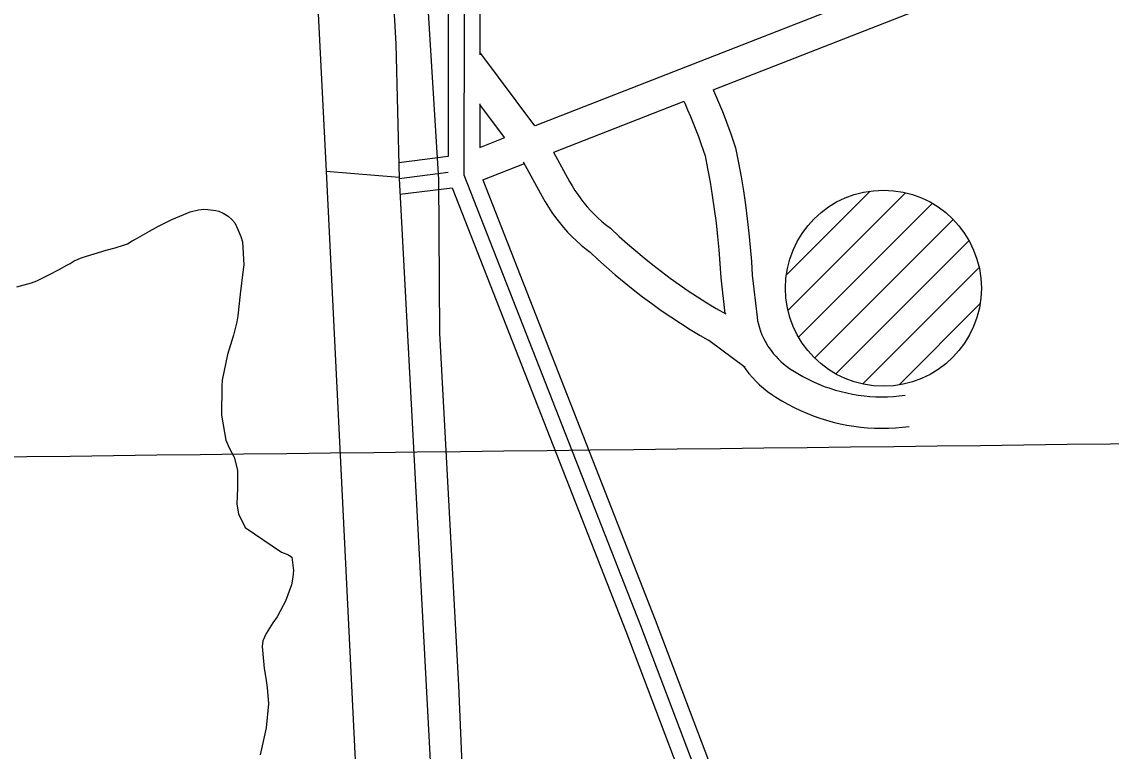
# Model space of a CAD drawing. Extents: x 3694830 to 3732949, y 415201 to 440970.
# Drawn here: x 3709783 to 3710822, y 432583 to 433278 of the extents above; entities that cross this region are included whole.
import ezdxf

# ---------------------------------------------------------------- set-up
doc = ezdxf.new("R2010")
doc.units = 0
for name, color, linetype in [('V-DOMW-TANK', 7, 'Continuous'), ('V-GRID-MAJR', 7, 'Continuous'), ('V-ROAD-CNTR', 7, 'Continuous'), ('V-SITE-OTLN', 7, 'Continuous'), ('V-SITE-VEGE', 7, 'Continuous')]:
    doc.layers.add(name, color=color, linetype=linetype)

msp = doc.modelspace()

# ---------------------------------------------------------------- linework, layer by layer
at = {"layer": 'V-DOMW-TANK'}
for p, q in [((3710512.102, 433036.816), (3710591.761, 433116.47500000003)), ((3710513.469, 433002.82800000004), (3710625.63, 433114.989)), ((3710523.474, 432977.477), (3710650.994, 433104.99700000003)), ((3710538.917, 432957.565), (3710670.894, 433089.542)), ((3710559.208, 432942.5), (3710685.9990000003, 433069.292)), ((3710584.914, 432932.851), (3710695.636, 433043.57300000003)), ((3710619.447, 432932.029), (3710696.6240000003, 433009.205))]:
    msp.add_line(p, q, dxfattribs=at)
msp.add_circle((3710604.461, 433024.083), 93.4813565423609, dxfattribs=at)
at = {"layer": 'V-GRID-MAJR'}
msp.add_spline([(3698914.333, 432737.11), (3704206.2600000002, 432798.304), (3709498.1780000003, 432860.268), (3714790.0870000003, 432923.001), (3720081.987, 432986.504), (3725373.878, 433050.776), (3730665.759, 433115.819), (3730665.7600000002, 433115.819)], degree=3, dxfattribs=at)
at = {"layer": 'V-ROAD-CNTR'}
for p, q in [((3710272.1719296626, 433178.9479054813), (3710219.502342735, 433249.01703754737)), ((3710243.163852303, 433167.610386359), (3710219.474379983, 433199.1257420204)), ((3710261.8936777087, 433142.6931108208), (3710261.8785200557, 433142.7132758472)), ((3710437.890963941, 432974.4549016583), (3710472.7559639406, 432948.9599016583))]:
    msp.add_line(p, q, dxfattribs=at)
for points in [[(3709560.3928402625, 435981.56701100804), (3709689.7195816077, 435640.7156927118), (3709877.3282063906, 435146.47168120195), (3709960.210040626, 434909.88415437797), (3709989.325982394, 434825.4673232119), (3710031.709897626, 434626.514721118), (3710057.778845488, 434382.29520955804), (3710090.5837798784, 434029.325915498), (3710117.6317257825, 433640.602692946), (3710139.5426819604, 433257.019460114), (3710142.558675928, 433128.73271668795)], [(3709490.624979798, 435957.7360586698), (3709713.647533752, 435404.9851641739), (3709871.892217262, 435012.29694955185), (3709918.339124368, 434874.5372250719), (3709959.339042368, 434736.6065009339), (3709981.5459979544, 434624.8517244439), (3709998.2299645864, 434495.552983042), (3710019.429922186, 434195.6325828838), (3710047.33286638, 433642.1586898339), (3710073.086814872, 433135.5207031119)], [(3710121.6347177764, 434584.9728042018), (3710150.3496603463, 433986.648000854), (3710189.5245819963, 433287.757398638), (3710189.4465821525, 433149.68467478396), (3710142.209676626, 433143.5826869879)], [(3710136.61768781, 434585.69180276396), (3710165.3296303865, 433987.42699929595), (3710204.5245519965, 433288.17339780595), (3710204.436552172, 433132.2317096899), (3710372.9142152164, 432702.5475690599)], [(3710202.353890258, 433594.92327522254), (3710219.5245219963, 433288.58939697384), (3710219.5010327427, 433246.6797419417)], [(3710272.7688467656, 433179.1812046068), (3711034.9368911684, 433477.0670200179)], [(3710442.179610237, 433213.18246479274), (3711053.7458535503, 433452.208069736)], [(3710442.203753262, 433213.1919008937), (3710442.4410959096, 433212.66519752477), (3710445.34697571, 433205.99562877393), (3710448.172273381, 433199.28901043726), (3710450.910142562, 433192.55311339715), (3710453.562326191, 433185.79481968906), (3710456.1194260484, 433179.01799159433), (3710458.583254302, 433172.23938411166), (3710460.95164582, 433165.45567813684), (3710463.4944374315, 433157.86872434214), (3710466.3037580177, 433143.7518613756), (3710468.730892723, 433130.40465839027), (3710470.9298125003, 433117.017536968), (3710472.906439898, 433103.5958293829), (3710474.654845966, 433090.14757082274), (3710476.180151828, 433076.6714884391), (3710477.4762681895, 433063.1733332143), (3710478.5471309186, 433049.6576394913), (3710479.358138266, 433036.63543082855), (3710483.9424191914, 432996.36889158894), (3710484.5484214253, 432993.0771255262), (3710485.3441141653, 432989.6738813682), (3710486.3044379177, 432986.312333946), (3710487.4261894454, 432982.9952018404), (3710488.703316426, 432979.74192377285), (3710490.1391122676, 432976.55016040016), (3710491.675019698, 432973.526568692), (3710494.4028655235, 432968.90404262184), (3710495.33553123, 432967.43620445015), (3710497.3511024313, 432964.57977637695), (3710499.5034255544, 432961.8211533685), (3710501.787299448, 432959.1663159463), (3710504.193597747, 432956.6256894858), (3710506.7165037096, 432954.2071796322), (3710509.3539135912, 432951.9119784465), (3710512.102700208, 432949.7438045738), (3710514.9500910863, 432947.71030951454), (3710518.088945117, 432945.68912468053), (3710522.961647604, 432942.66497913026), (3710527.8155886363, 432939.8871268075), (3710532.7635916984, 432937.2858439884), (3710537.8034507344, 432934.8621855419), (3710542.9238458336, 432932.62121461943), (3710548.125517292, 432930.56518553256), (3710553.3966455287, 432928.6940491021), (3710558.731227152, 432927.01381560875), (3710564.1205066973, 432925.52368802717), (3710569.5593775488, 432924.22919662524), (3710575.0416571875, 432923.1289088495), (3710580.5642792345, 432922.22611989), (3710586.1114075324, 432921.51881083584), (3710591.6778177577, 432921.0126077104), (3710597.2660469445, 432920.7049903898), (3710602.858273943, 432920.59637687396), (3710608.446459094, 432920.6875678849), (3710614.0338330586, 432920.9814960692), (3710619.6060781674, 432921.4706417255), (3710625.4169009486, 432922.1948448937)], [(3710219.4748408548, 433199.9480319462), (3710219.4515221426, 433158.3426574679)], [(3710290.2610874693, 433153.80636742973), (3710414.364679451, 433202.3112292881)], [(3710414.2260183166, 433202.25703473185), (3710415.0129040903, 433200.5108024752), (3710417.77102429, 433194.1803712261), (3710420.4517266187, 433187.81698956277), (3710423.049857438, 433181.4248866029), (3710425.563673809, 433175.01918031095), (3710427.986573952, 433168.5980084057), (3710430.322745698, 433162.1706158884), (3710432.56635418, 433155.74432186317), (3710434.4435625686, 433150.1432756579), (3710436.8322419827, 433138.1401386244), (3710439.169107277, 433125.28934160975), (3710441.2861875, 433112.400463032), (3710443.189560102, 433099.4761706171), (3710444.8731540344, 433086.5264291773), (3710446.3418481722, 433073.5505115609), (3710447.5897318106, 433060.5546667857), (3710448.6208690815, 433047.54036050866), (3710449.463861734, 433034.00456917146), (3710453.332600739, 433000.0230716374)], [(3710219.4515221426, 433158.3426574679), (3710243.5520543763, 433167.76211128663)], [(3710289.930178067, 433153.67703422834), (3710305.226695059, 433125.97206584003), (3710307.724791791, 433121.5340276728), (3710310.273025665, 433117.3711336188), (3710312.969994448, 433113.3095201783), (3710315.8185899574, 433109.34699895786), (3710318.8144981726, 433105.48522651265), (3710321.9433231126, 433101.7432057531), (3710325.211342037, 433098.11945964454), (3710328.6111719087, 433094.6135536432), (3710332.1329927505, 433091.2407950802), (3710335.774312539, 433088.0024707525), (3710339.536394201, 433084.8998989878), (3710344.222658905, 433081.31173950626), (3710352.513481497, 433073.53526476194), (3710360.295086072, 433066.5156657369), (3710368.213529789, 433059.6417868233), (3710376.2636229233, 433052.9174768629), (3710384.4444229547, 433046.34655705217), (3710392.7517468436, 433039.9315975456), (3710401.180189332, 433033.67572505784), (3710409.727680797, 433027.5828878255), (3710418.392588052, 433021.65344730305), (3710427.1692677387, 433015.88897471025), (3710436.050412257, 433010.2949438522), (3710445.0369398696, 433004.87304623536), (3710454.2485844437, 432999.5513109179)], [(3710222.4775160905, 433127.3137195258), (3710262.1511788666, 433142.81984228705)], [(3710260.752544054, 433144.4558369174), (3710279.023304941, 433111.36393416), (3710281.851208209, 433106.33997232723), (3710284.974974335, 433101.2368663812), (3710288.286005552, 433096.2504798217), (3710291.779410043, 433091.39100104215), (3710295.4475018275, 433086.66277348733), (3710299.2886768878, 433082.06879424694), (3710303.2966579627, 433077.62454035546), (3710307.4608280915, 433073.3304463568), (3710311.7830072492, 433069.1912049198), (3710316.255687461, 433065.21352924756), (3710320.867605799, 433061.4101010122), (3710324.793341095, 433058.40426049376), (3710332.202518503, 433051.4547352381), (3710340.4129139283, 433044.0483342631), (3710348.762470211, 433036.80021317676), (3710357.2523770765, 433029.7085231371), (3710365.8815770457, 433022.77744294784), (3710374.6422531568, 433016.0124024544), (3710383.5318106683, 433009.4142749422), (3710392.548319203, 433002.9871121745), (3710401.6854119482, 432996.73455269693), (3710410.9387322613, 432990.6570252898), (3710420.305587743, 432984.75705614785), (3710429.7830601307, 432979.0389537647), (3710439.2414155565, 432973.57468908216)], [(3710073.086814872, 433135.5207031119), (3710142.526675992, 433130.1087139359)], [(3710073.086814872, 433135.5207031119), (3710111.506738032, 432354.9002643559), (3710150.344660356, 431557.28285959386), (3710169.729621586, 431210.22555371)], [(3710142.558675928, 433128.73271668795), (3710189.43758217, 433134.5677050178)], [(3710142.558675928, 433128.73271668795), (3710183.554593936, 432358.5722570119), (3710222.3875162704, 431561.04885206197), (3710241.758477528, 431214.24854566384)], [(3710222.4775160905, 433127.3137195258), (3710386.8791872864, 432708.02355810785)], [(3710143.3556743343, 433113.75274664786), (3710193.154574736, 433119.9137343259), (3710358.949243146, 432697.07158001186)], [(3710471.081489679, 432949.7743347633), (3710473.254897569, 432946.694223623), (3710476.2925744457, 432942.8008466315), (3710479.512700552, 432939.05768405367), (3710482.9104022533, 432935.4703105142), (3710486.4774962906, 432932.0508203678), (3710490.206086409, 432928.8060215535), (3710494.0852997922, 432925.7461954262), (3710498.101908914, 432922.8776904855), (3710502.057054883, 432920.3308753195), (3710507.596352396, 432916.89302086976), (3710513.3804113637, 432913.58287319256), (3710519.278408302, 432910.48215601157), (3710525.284549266, 432907.5938144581), (3710531.3921541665, 432904.9207853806), (3710537.590482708, 432902.47081446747), (3710543.869354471, 432900.24195089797), (3710550.224772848, 432898.24018439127), (3710556.647493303, 432896.46431197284), (3710563.1326224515, 432894.9208033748), (3710569.6683428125, 432893.6090911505), (3710576.2457207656, 432892.53388011), (3710582.8545924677, 432891.6911891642), (3710589.4941822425, 432891.08739228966), (3710596.1499530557, 432890.72100961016), (3710602.811726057, 432890.59162312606), (3710609.479540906, 432890.70043211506), (3710616.1341669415, 432891.05050393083), (3710622.7739218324, 432891.63335827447), (3710629.1270990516, 432892.4251551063)], [(3710386.9411871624, 432707.86255842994), (3710563.1488347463, 432242.8674884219), (3710697.4425661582, 431891.60419094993)], [(3710358.88724327, 432697.23257969), (3710527.072906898, 432253.40546734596)], [(3710372.9142152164, 432702.5475690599), (3710549.1298627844, 432237.53149909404), (3710688.804583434, 431872.1952297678)]]:
    msp.add_lwpolyline(points, dxfattribs=at)
at = {"layer": 'V-SITE-OTLN'}
msp.add_lwpolyline([(3710313.443, 430893.159), (3710291.214, 431030.955), (3710285.154, 431069.347), (3710279.821, 431122.81), (3710256.0330000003, 431438.085), (3710249.222, 431698.494), (3710238.586, 431853.10000000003), (3710221.537, 432127.927), (3710209.953, 432397.26), (3710199.682, 432645.342), (3710181.433, 432981.161), (3710180.472, 433127.806), (3710167.265, 433343.632), (3710158.4280000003, 433614.327), (3710137.38, 433930.28), (3710126.974, 434130.398), (3710116.8200000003, 434315.492), (3710103.281, 434530.375)], dxfattribs=at)
at = {"layer": 'V-SITE-VEGE'}
for points in [[(3709828.8880000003, 433047.702), (3709832.615, 433050.054), (3709840.404, 433053.402), (3709863.075, 433060.4), (3709871.873, 433062.727), (3709880.6720000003, 433065.393), (3709883.379, 433066.397), (3709888.122, 433069.417), (3709891.17, 433070.755), (3709904.383, 433078.472), (3709912.514, 433082.832), (3709925.722, 433089.53500000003), (3709937.231, 433094.217), (3709943.326, 433096.893), (3709951.109, 433098.88800000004), (3709956.179, 433099.541), (3709960.234, 433099.18700000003), (3709967.663, 433098.141), (3709970.704, 433097.452), (3709974.753, 433095.744), (3709979.469, 433092.685), (3709983.174, 433089.62700000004), (3709985.865, 433086.57300000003), (3709989.214, 433079.465), (3709991.554, 433073.37), (3709993.222, 433068.293), (3709994.4790000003, 433046.32), (3709993.785, 433041.929), (3709990.9790000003, 433018.28500000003), (3709988.8680000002, 432997.678), (3709987.825, 432991.93700000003), (3709984.731, 432979.447), (3709978.9080000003, 432960.884), (3709973.735, 432936.574), (3709973.37, 432930.829), (3709973.254, 432903.118), (3709977.208, 432879.107), (3709980.8910000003, 432871.318), (3709985.2490000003, 432863.188), (3709988.575, 432850.67), (3709988.501, 432833.435), (3709987.7600000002, 432818.23), (3709989.41, 432809.098)], [(3709778.1, 433025.277), (3709791.973, 433029.272), (3709797.0500000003, 433031.28), (3709808.566, 433036.97500000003), (3709818.3880000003, 433042.003), (3709825.501, 433046.027), (3709828.8880000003, 433047.702)], [(3709989.41, 432809.098), (3709995.775, 432795.891), (3710030.485, 432772.423), (3710037.233, 432770.028), (3710040.264, 432767.651), (3710041.9, 432755.139), (3710041.198, 432748.721), (3710039.8140000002, 432741.293), (3710034.341, 432725.76900000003), (3710031.955, 432721.724), (3710026.166, 432710.933), (3710022.088, 432705.205), (3710015.623, 432695.094), (3710012.551, 432688.01), (3710011.85, 432682.608), (3710013.79, 432661.646), (3710015.44, 432652.514), (3710016.753, 432643.384), (3710018.037, 432627.83), (3710015.915, 432605.195), (3710010.058, 432579.202)]]:
    msp.add_lwpolyline(points, dxfattribs=at)

doc.saveas('drawing.dxf')
